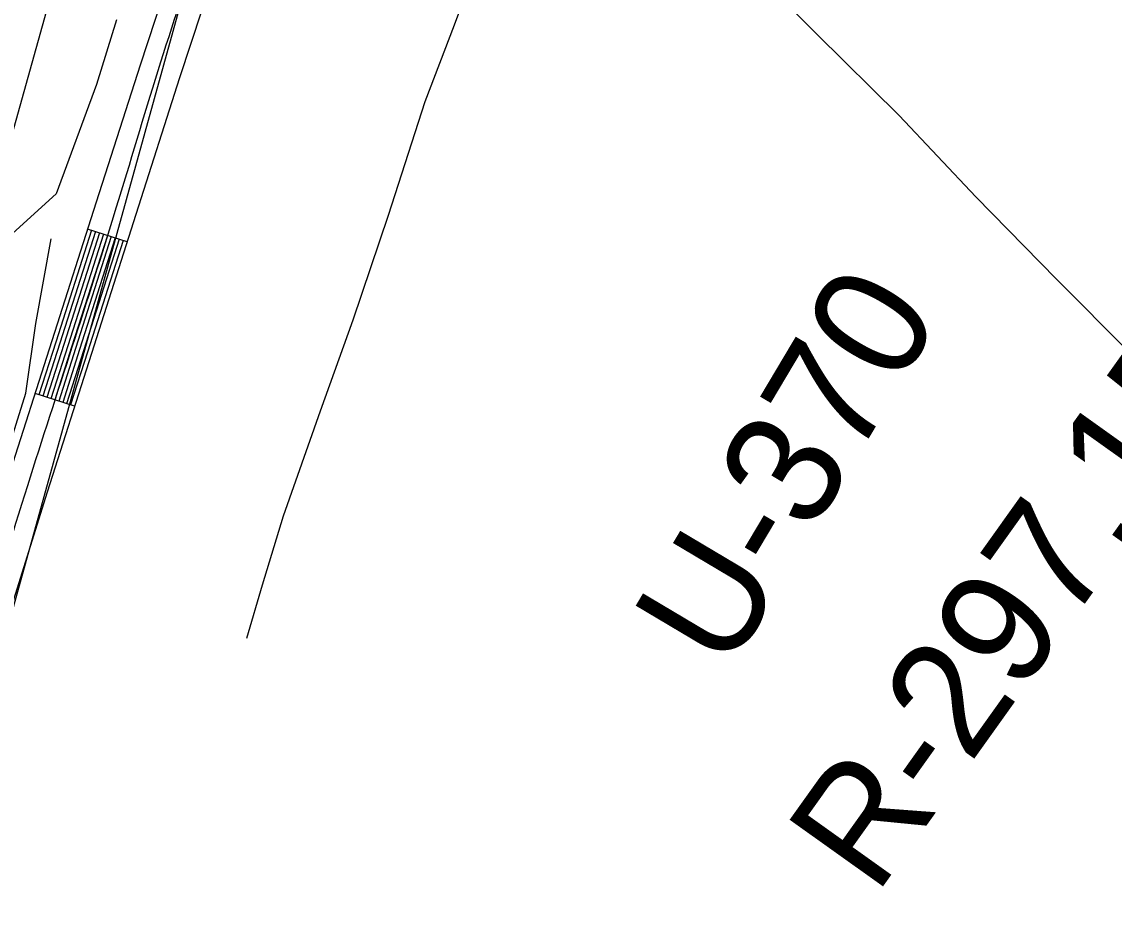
# Model space of a CAD drawing. Extents: x 3161615 to 3199515, y 867541 to 892976.
# Drawn here: x 3181905 to 3182695, y 877587 to 878226 of the extents above; entities that cross this region are included whole.
import ezdxf

# ---------------------------------------------------------------- set-up
doc = ezdxf.new("R2010")
doc.units = 0
for name, color, linetype in [('V-RIVR-RANG-IDEN', 7, 'Continuous'), ('V-ROAD-CNTR', 7, 'Continuous'), ('V-SITE-VEGE', 7, 'Continuous'), ('V-TOPO-SHOR', 7, 'Continuous'), ('V-WETL-SWMP', 7, 'Continuous')]:
    doc.layers.add(name, color=color, linetype=linetype)

msp = doc.modelspace()

# ---------------------------------------------------------------- linework, layer by layer
at = {"layer": 'V-ROAD-CNTR'}
for p, q in [((3181981.4, 878067.34), (3181952.82, 878076.47)), ((3181943.4, 877948.27), (3181914.82, 877957.38))]:
    msp.add_line(p, q, dxfattribs=at)
for points in [[(3182207.74, 878711.87), (3182212.56, 878692.52), (3182214.08, 878679.51), (3182213.64, 878667.02), (3182208.86, 878643.43), (3182195.79, 878607.35), (3182177.6, 878572.32), (3182149.74, 878530.43), (3182121.79, 878487.89), (3182067.95, 878393.89), (3182043.41, 878345.08), (3182023.32, 878294.36), (3181990.86, 878195.05), (3181959.07, 878096.03), (3181927, 877995.61), (3181894.97, 877895.14), (3181861.1, 877786.34), (3181826.76, 877677.88), (3181794.84, 877583.01), (3181762.45, 877488.12), (3181732.7, 877399.3), (3181703.14, 877311.26), (3181659.02, 877213.98), (3181618.43, 877130.46)], [(3182239.41, 878708.85), (3182242.13, 878697.91), (3182244.14, 878680.73), (3182243.53, 878663.49), (3182237.82, 878635.3), (3182223.32, 878595.27), (3182203.48, 878557.05), (3182174.77, 878513.88), (3182147.37, 878472.18), (3182094.39, 878379.69), (3182070.81, 878332.8), (3182051.55, 878284.17), (3182019.4, 878185.81), (3181987.64, 878086.88), (3181955.58, 877986.49), (3181923.59, 877886.12), (3181889.72, 877777.35), (3181855.28, 877668.57), (3181823.25, 877573.38), (3181790.87, 877478.51), (3181761.15, 877389.76), (3181731.09, 877300.27), (3181686.18, 877201.23), (3181651.66, 877130.22)], [(3182288.28, 878389.49), (3182267.99, 878354.65), (3182243.86, 878294.23), (3182218.03, 878223.96), (3182196.79, 878168.56), (3182170.2, 878086.34), (3182144.55, 878010.64), (3182120.98, 877944.66), (3182094.34, 877868.61), (3182079.09, 877818.7), (3182067.8, 877780.09)], [(3182308.86, 878389.38), (3182354.33, 878344.32), (3182410.55, 878287.8), (3182480.2, 878217.44), (3182539.73, 878158.54), (3182595.19, 878099.81), (3182653.48, 878040.3), (3182706.54, 877986.9)], [(3181955.68, 878075.55), (3181929.86, 877994.7), (3181917.67, 877956.47)], [(3181958.54, 878074.64), (3181932.72, 877993.78), (3181920.53, 877955.56)], [(3181961.39, 878073.73), (3181935.58, 877992.87), (3181923.39, 877954.64)], [(3181964.25, 878072.82), (3181938.44, 877991.96), (3181926.25, 877953.73)], [(3181967.11, 878071.9), (3181941.29, 877991.05), (3181929.11, 877952.82)], [(3181969.97, 878070.99), (3181944.15, 877990.14), (3181931.97, 877951.91)], [(3181972.83, 878070.08), (3181947.01, 877989.22), (3181934.82, 877951)], [(3181975.68, 878069.17), (3181949.87, 877988.31), (3181937.68, 877950.09)], [(3181978.54, 878068.25), (3181952.73, 877987.4), (3181940.54, 877949.18)]]:
    msp.add_lwpolyline(points, dxfattribs=at)
msp.add_spline([(3181142.88, 878745.79), (3181227.75, 878744.38), (3181287.19, 878734.51), (3181333.63, 878705.06), (3181384.27, 878697.14), (3181461.01, 878704.19), (3181526.8, 878723.88), (3181588.55, 878750.16), (3181691.6, 878808.01), (3181778.76, 878848.79), (3181891.06, 878885.28), (3181969.53, 878895.01), (3182042.56, 878893.61), (3182129.45, 878862.21), (3182187.26, 878804.83), (3182219.85, 878725.29), (3182228.58, 878665.26), (3182190.54, 878564.68), (3182134.58, 878480.04), (3182037.44, 878289.26), (3181973.35, 878091.46), (3181909.28, 877890.63), (3181841.02, 877673.22), (3181776.66, 877483.32), (3181717.12, 877305.76), (3181625.37, 877110.44), (3181564.32, 876946.22), (3181516.57, 876794.52), (3181466.32, 876661.65), (3181419.37, 876520.9), (3181351.71, 876343.84), (3181283.73, 876183.74), (3181207.67, 876034.89), (3181135.29, 875907.42), (3181063.76, 875793.67), (3180985.22, 875585.51), (3180930.58, 875426.93), (3180871.94, 875270.82), (3180807.95, 875086.52), (3180804.01, 874968.2), (3180830.54, 874831.39), (3180789.61, 874606.74), (3180731.19, 874459.76), (3180620.44, 874345.55), (3180437.09, 874039.42), (3180337.91, 873789.74), (3180301.25, 873695.06)], degree=3, dxfattribs=at)
at = {"layer": 'V-SITE-VEGE'}
msp.add_line((3181894.33, 877785.4), (3182031, 878278.74), dxfattribs=at)
at = {"layer": 'V-TOPO-SHOR'}
for points in [[(3181973.78, 878227.9), (3181959.24, 878181.09), (3181930.19, 878101.89), (3181890.45, 878065.96)], [(3181643.44, 877356.73), (3181694.13, 877443.08), (3181730.38, 877518.65), (3181773.89, 877615.83), (3181820.99, 877709.39), (3181875.45, 877853.39), (3181908.17, 877957.8), (3181915.51, 878008.23), (3181926.49, 878069.47), (3181926.49, 878069.47)]]:
    msp.add_lwpolyline(points, dxfattribs=at)
at = {"layer": 'V-WETL-SWMP'}
msp.add_line((3182021.64, 878586.77), (3181717.76, 877500.67), dxfattribs=at)

# ---------------------------------------------------------------- texts
at = {"layer": 'V-RIVR-RANG-IDEN'}
for s, rotation, p in [('U-370', 59.26696, (3182416.17, 877754.19)), ('R-297.15', 54.48791, (3182522.78, 877593.42))]:
    msp.add_text(s, height=83, rotation=rotation, dxfattribs=at).set_placement(p)

doc.saveas('drawing.dxf')
